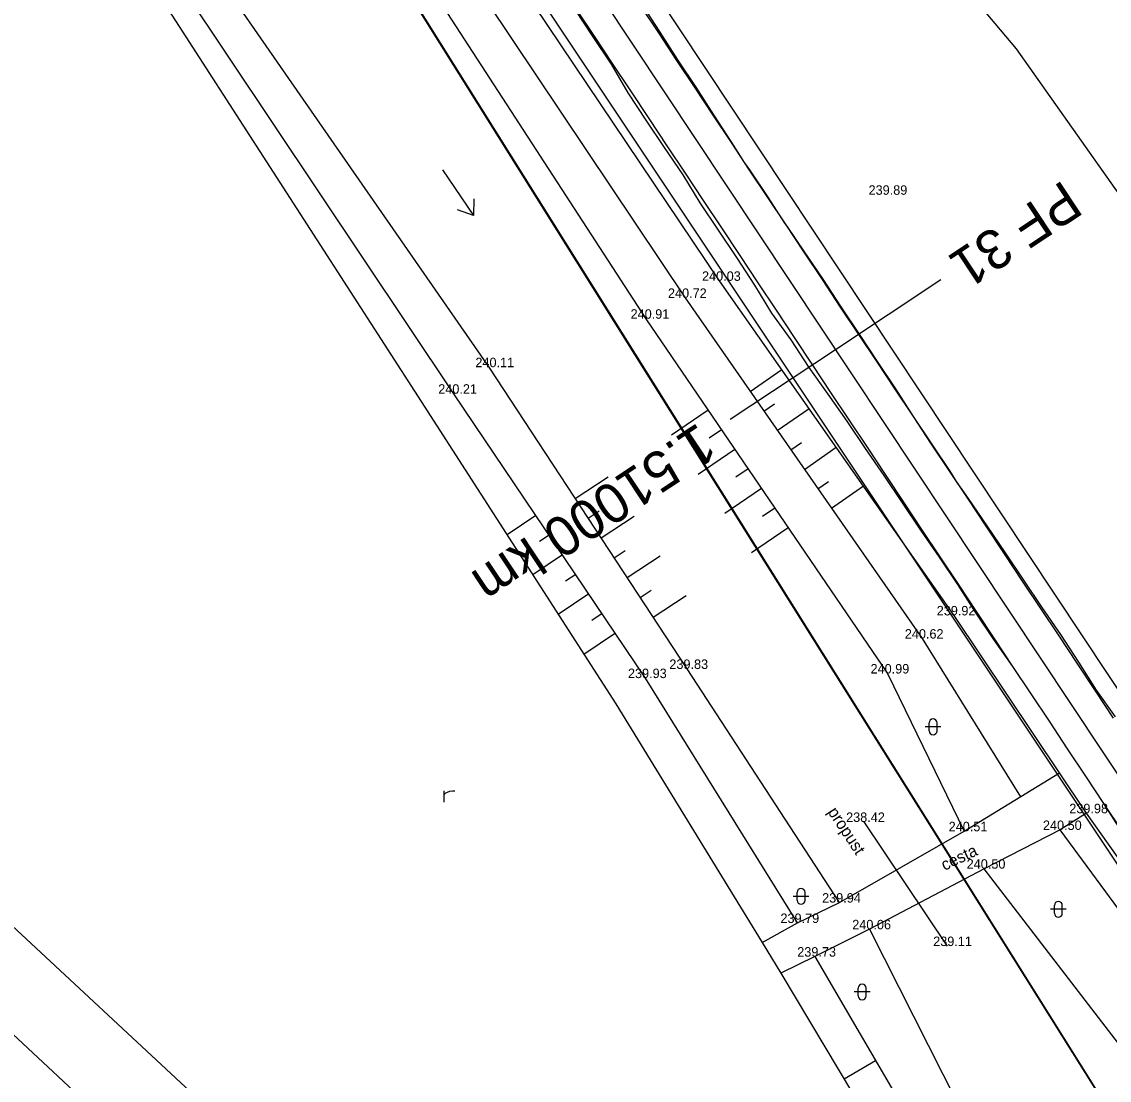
# Model space of a CAD drawing. Extents: x -555887 to -552101, y -1100251 to -1096546.
# Drawn here: x -555669.6 to -555600.7, y -1098746 to -1098679 of the extents above; entities that cross this region are included whole.
import ezdxf

# ---------------------------------------------------------------- set-up
doc = ezdxf.new("R2010")
doc.units = 0
for name, color, linetype in [('PARCELY_cesty', 7, 'Continuous'), ('PARCELY_VHO', 7, 'Continuous'), ('POLYGONY_SITUACE_PF', 7, 'Continuous'), ('POLYGONY_SITUACE_PF_POPISY', 7, 'Continuous'), ('POLYGONY_SITUACE_PO', 7, 'Continuous'), ('ram_VC1', 7, 'Continuous'), ('vrstevnice', 7, 'Continuous'), ('Výškopis', 7, 'Continuous'), ('ZSST', 7, 'Continuous'), ('zájem', 7, 'Continuous')]:
    doc.layers.add(name, color=color, linetype=linetype)

msp = doc.modelspace()

# ---------------------------------------------------------------- linework, layer by layer
at = {"layer": 'PARCELY_cesty'}
for points in [[(-555750.86, -1098506.27), (-555731.02, -1098536.03), (-555579.56, -1098763.26), (-555574.359, -1098768.083), (-555567.523, -1098773.632), (-555557.756, -1098780.668), (-555551.79, -1098781.79), (-555519.524, -1098802.113), (-555513.631, -1098805.205), (-555507.213, -1098807.372), (-555500.534, -1098808.504), (-555493.761, -1098808.573), (-555487.06, -1098807.578), (-555480.599, -1098805.544), (-555474.537, -1098802.52), (-555469.026, -1098798.582), (-555464.285, -1098793.91), (-555430.01, -1098754.35)], [(-555724.98, -1098533.23), (-555585.414, -1098743.408), (-555580.559, -1098750.089), (-555575.199, -1098756.288), (-555569.335, -1098762.012), (-555563.009, -1098767.221), (-555556.213, -1098771.913), (-555516.527, -1098796.91), (-555511.263, -1098799.672), (-555505.743, -1098801.535), (-555499.999, -1098802.509), (-555494.173, -1098802.569), (-555488.41, -1098801.713), (-555482.853, -1098799.963), (-555477.64, -1098797.362), (-555472.899, -1098793.975), (-555468.665, -1098789.803), (-555432.8, -1098748.4)]]:
    msp.add_lwpolyline(points, dxfattribs=at)
at = {"layer": 'PARCELY_VHO'}
msp.add_lwpolyline([(-555757.22, -1098510.28), (-555752.5, -1098508.06), (-555750.86, -1098506.27), (-555731.02, -1098536.03), (-555579.56, -1098763.26), (-555581.632, -1098777.843), (-555591.69, -1098762.26), (-555630.72, -1098700.04), (-555680.24, -1098620.98), (-555692.89, -1098600.93), (-555699.02, -1098592.11), (-555708.39, -1098577.04), (-555756.35, -1098525.17)], close=True, dxfattribs=at)
at = {"layer": 'POLYGONY_SITUACE_PF'}
for p, q in [((-555611.352, -1098695.308), (-555618.016, -1098699.734)), ((-555618.016, -1098699.734), (-555624.681, -1098704.159))]:
    msp.add_line(p, q, dxfattribs=at)
at = {"layer": 'POLYGONY_SITUACE_PO'}
for p, q in [((-555725.052, -1098538.542), (-555587.878, -1098745.121)), ((-555634.531, -1098678.19), (-555633.381, -1098679.927)), ((-555634.456, -1098678.14), (-555633.303, -1098679.875)), ((-555630.388, -1098677.939), (-555629.235, -1098679.675)), ((-555630.388, -1098677.939), (-555629.235, -1098679.675)), ((-555630.274, -1098677.864), (-555629.144, -1098679.614)), ((-555629.235, -1098679.675), (-555628.083, -1098681.41)), ((-555629.235, -1098679.675), (-555628.083, -1098681.41)), ((-555629.144, -1098679.614), (-555628.015, -1098681.365)), ((-555633.381, -1098679.927), (-555632.222, -1098681.658)), ((-555633.303, -1098679.875), (-555632.151, -1098681.611)), ((-555632.222, -1098681.658), (-555631.178, -1098683.466)), ((-555632.151, -1098681.611), (-555630.999, -1098683.346)), ((-555628.083, -1098681.41), (-555626.93, -1098683.146)), ((-555628.083, -1098681.41), (-555626.93, -1098683.146)), ((-555628.015, -1098681.365), (-555626.871, -1098683.107)), ((-555626.93, -1098683.146), (-555625.778, -1098684.881)), ((-555626.93, -1098683.146), (-555625.778, -1098684.881)), ((-555626.871, -1098683.107), (-555625.738, -1098684.855)), ((-555631.178, -1098683.466), (-555630.032, -1098685.205)), ((-555630.999, -1098683.346), (-555629.846, -1098685.082)), ((-555630.032, -1098685.205), (-555628.865, -1098686.931)), ((-555629.846, -1098685.082), (-555628.694, -1098686.818)), ((-555625.778, -1098684.881), (-555624.625, -1098686.617)), ((-555625.778, -1098684.881), (-555624.625, -1098686.617)), ((-555625.738, -1098684.855), (-555624.601, -1098686.601)), ((-555624.625, -1098686.617), (-555623.473, -1098688.352)), ((-555624.625, -1098686.617), (-555623.473, -1098688.352)), ((-555624.601, -1098686.601), (-555623.792, -1098687.872)), ((-555628.865, -1098686.931), (-555627.69, -1098688.652)), ((-555628.694, -1098686.818), (-555627.541, -1098688.553)), ((-555623.792, -1098687.872), (-555623.464, -1098688.346)), ((-555627.69, -1098688.652), (-555626.608, -1098690.434)), ((-555627.541, -1098688.553), (-555626.389, -1098690.289)), ((-555623.473, -1098688.352), (-555622.321, -1098690.088)), ((-555623.473, -1098688.352), (-555622.321, -1098690.088)), ((-555623.464, -1098688.346), (-555622.3, -1098690.074)), ((-555622.321, -1098690.088), (-555621.168, -1098691.824)), ((-555622.321, -1098690.088), (-555621.168, -1098691.824)), ((-555622.3, -1098690.074), (-555621.243, -1098691.711)), ((-555626.608, -1098690.434), (-555625.456, -1098692.17)), ((-555626.389, -1098690.289), (-555625.236, -1098692.024)), ((-555625.236, -1098692.024), (-555624.084, -1098693.76)), ((-555621.243, -1098691.711), (-555621.167, -1098691.823)), ((-555621.168, -1098691.824), (-555620.016, -1098693.559)), ((-555621.168, -1098691.824), (-555620.016, -1098693.559)), ((-555621.167, -1098691.823), (-555621.105, -1098691.919)), ((-555621.105, -1098691.919), (-555619.991, -1098693.543)), ((-555625.456, -1098692.17), (-555624.289, -1098693.896)), ((-555624.289, -1098693.896), (-555623.144, -1098695.637)), ((-555624.084, -1098693.76), (-555622.931, -1098695.495)), ((-555620.016, -1098693.559), (-555618.863, -1098695.295)), ((-555620.016, -1098693.559), (-555618.863, -1098695.295)), ((-555619.991, -1098693.543), (-555618.826, -1098695.27)), ((-555622.931, -1098695.495), (-555621.779, -1098697.231)), ((-555618.863, -1098695.295), (-555617.711, -1098697.03)), ((-555618.863, -1098695.295), (-555617.711, -1098697.03)), ((-555618.826, -1098695.27), (-555617.685, -1098697.013)), ((-555623.144, -1098695.637), (-555622.066, -1098697.422)), ((-555622.066, -1098697.422), (-555620.853, -1098699.116)), ((-555621.779, -1098697.231), (-555620.626, -1098698.966)), ((-555617.711, -1098697.03), (-555616.558, -1098698.766)), ((-555617.711, -1098697.03), (-555616.558, -1098698.766)), ((-555617.685, -1098697.013), (-555616.526, -1098698.744)), ((-555620.626, -1098698.966), (-555619.474, -1098700.702)), ((-555616.558, -1098698.766), (-555615.406, -1098700.501)), ((-555616.558, -1098698.766), (-555615.406, -1098700.501)), ((-555616.526, -1098698.744), (-555615.377, -1098700.482)), ((-555620.853, -1098699.116), (-555619.708, -1098700.858)), ((-555619.708, -1098700.858), (-555618.5, -1098702.556)), ((-555619.474, -1098700.702), (-555618.322, -1098702.437)), ((-555615.406, -1098700.501), (-555614.253, -1098702.237)), ((-555615.406, -1098700.501), (-555614.253, -1098702.237)), ((-555615.377, -1098700.482), (-555614.215, -1098702.211)), ((-555618.322, -1098702.437), (-555617.169, -1098704.173)), ((-555614.253, -1098702.237), (-555613.101, -1098703.972)), ((-555614.253, -1098702.237), (-555613.101, -1098703.972)), ((-555614.215, -1098702.211), (-555613.09, -1098703.965)), ((-555618.5, -1098702.556), (-555617.304, -1098704.263)), ((-555617.304, -1098704.263), (-555616.128, -1098705.982)), ((-555617.169, -1098704.173), (-555616.017, -1098705.909)), ((-555613.101, -1098703.972), (-555611.948, -1098705.708)), ((-555613.101, -1098703.972), (-555611.948, -1098705.708)), ((-555613.09, -1098703.965), (-555611.935, -1098705.699)), ((-555616.017, -1098705.909), (-555614.864, -1098707.644)), ((-555611.948, -1098705.708), (-555610.796, -1098707.444)), ((-555611.948, -1098705.708), (-555610.796, -1098707.444)), ((-555611.935, -1098705.699), (-555610.783, -1098707.435)), ((-555616.128, -1098705.982), (-555614.948, -1098707.7)), ((-555614.948, -1098707.7), (-555613.794, -1098709.434)), ((-555614.864, -1098707.644), (-555613.712, -1098709.38)), ((-555610.796, -1098707.444), (-555609.644, -1098709.179)), ((-555610.796, -1098707.444), (-555609.644, -1098709.179)), ((-555610.783, -1098707.435), (-555610.379, -1098708.072)), ((-555610.379, -1098708.072), (-555609.62, -1098709.163)), ((-555609.644, -1098709.179), (-555608.491, -1098710.915)), ((-555609.644, -1098709.179), (-555608.491, -1098710.915)), ((-555609.62, -1098709.163), (-555608.438, -1098710.88)), ((-555613.794, -1098709.434), (-555612.635, -1098711.165)), ((-555613.712, -1098709.38), (-555612.559, -1098711.115)), ((-555612.635, -1098711.165), (-555611.444, -1098712.875)), ((-555612.559, -1098711.115), (-555611.407, -1098712.851)), ((-555608.491, -1098710.915), (-555607.339, -1098712.65)), ((-555608.491, -1098710.915), (-555607.339, -1098712.65)), ((-555608.438, -1098710.88), (-555607.262, -1098712.599)), ((-555607.339, -1098712.65), (-555606.186, -1098714.386)), ((-555607.339, -1098712.65), (-555606.186, -1098714.386)), ((-555607.262, -1098712.599), (-555606.113, -1098714.337)), ((-555611.444, -1098712.875), (-555610.282, -1098714.605)), ((-555611.407, -1098712.851), (-555610.254, -1098714.586)), ((-555610.282, -1098714.605), (-555609.165, -1098716.364)), ((-555610.254, -1098714.586), (-555609.102, -1098716.322)), ((-555606.186, -1098714.386), (-555605.034, -1098716.121)), ((-555606.186, -1098714.386), (-555605.034, -1098716.121)), ((-555606.113, -1098714.337), (-555604.951, -1098716.066)), ((-555605.034, -1098716.121), (-555603.881, -1098717.857)), ((-555605.034, -1098716.121), (-555603.881, -1098717.857)), ((-555604.951, -1098716.066), (-555603.763, -1098717.778)), ((-555609.165, -1098716.364), (-555607.999, -1098718.09)), ((-555609.102, -1098716.322), (-555607.949, -1098718.057)), ((-555607.999, -1098718.09), (-555606.797, -1098719.793)), ((-555607.949, -1098718.057), (-555606.797, -1098719.793)), ((-555603.881, -1098717.857), (-555602.729, -1098719.592)), ((-555603.881, -1098717.857), (-555602.729, -1098719.592)), ((-555603.763, -1098717.778), (-555602.627, -1098719.525)), ((-555602.729, -1098719.592), (-555601.576, -1098721.328)), ((-555602.729, -1098719.592), (-555601.576, -1098721.328)), ((-555602.627, -1098719.525), (-555601.517, -1098721.288)), ((-555606.797, -1098719.793), (-555605.645, -1098721.528)), ((-555606.797, -1098719.793), (-555606.797, -1098719.793)), ((-555606.797, -1098719.793), (-555605.645, -1098721.528)), ((-555605.645, -1098721.528), (-555604.492, -1098723.264)), ((-555605.645, -1098721.528), (-555604.492, -1098723.264)), ((-555601.576, -1098721.328), (-555600.424, -1098723.063)), ((-555601.576, -1098721.328), (-555600.424, -1098723.063)), ((-555601.517, -1098721.288), (-555600.297, -1098722.979)), ((-555604.492, -1098723.264), (-555603.34, -1098725)), ((-555604.492, -1098723.264), (-555603.34, -1098725)), ((-555603.34, -1098725), (-555602.187, -1098726.735)), ((-555603.34, -1098725), (-555602.187, -1098726.735)), ((-555602.187, -1098726.735), (-555601.035, -1098728.471)), ((-555602.187, -1098726.735), (-555601.035, -1098728.471)), ((-555601.035, -1098728.471), (-555599.882, -1098730.206)), ((-555601.035, -1098728.471), (-555601.035, -1098728.471)), ((-555601.035, -1098728.471), (-555599.92, -1098730.231))]:
    msp.add_line(p, q, dxfattribs=at)
at = {"layer": 'ram_VC1'}
for points in [[(-554540.883, -1097849.107), (-554911.618, -1097504.634), (-555880.616, -1098547.506), (-555509.881, -1098891.979)], [(-554547.95, -1097849.366), (-554911.358, -1097511.7), (-555873.55, -1098547.246), (-555510.141, -1098884.912)]]:
    msp.add_lwpolyline(points, close=True, dxfattribs=at)
for points in [[(-554540.883, -1097849.107), (-554911.618, -1097504.634), (-555880.616, -1098547.506), (-555509.881, -1098891.979), (-554540.883, -1097849.107)], [(-555510.141, -1098884.912), (-555873.55, -1098547.246), (-554911.358, -1097511.7), (-554547.95, -1097849.366), (-555510.141, -1098884.912)]]:
    msp.add_lwpolyline(points, dxfattribs=at)
at = {"layer": 'vrstevnice'}
for points in [[(-555678.458, -1098878.537), (-555667.931, -1098877.99), (-555649.403, -1098864.653), (-555636.297, -1098849.734), (-555609.408, -1098826.452), (-555591.333, -1098811.082), (-555575.249, -1098799.18), (-555569.909, -1098789.63), (-555567.949, -1098780.08), (-555568.369, -1098765.76), (-555570.189, -1098751.72), (-555572.439, -1098742.73), (-555578.059, -1098728.41), (-555588.029, -1098709.31), (-555596.449, -1098694.99), (-555606.559, -1098680.67), (-555643.909, -1098636.3)], [(-555667.931, -1098877.99), (-555649.403, -1098864.653), (-555636.297, -1098849.734), (-555609.408, -1098826.452), (-555591.333, -1098811.082), (-555575.249, -1098799.18), (-555569.909, -1098789.63), (-555567.949, -1098780.08), (-555568.369, -1098765.76), (-555570.189, -1098751.72), (-555572.439, -1098742.73), (-555578.059, -1098728.41), (-555588.029, -1098709.31), (-555596.449, -1098694.99), (-555606.559, -1098680.67), (-555643.909, -1098636.3)]]:
    msp.add_lwpolyline(points, dxfattribs=at)
at = {"layer": 'ZSST'}
for p, q in [((-555642.908, -1098688.339), (-555640.945, -1098691.236)), ((-555640.918, -1098690.169), (-555640.945, -1098691.236)), ((-555640.945, -1098691.236), (-555641.947, -1098690.865)), ((-555623.413, -1098702.383), (-555621.414, -1098700.993)), ((-555622.557, -1098703.615), (-555621.889, -1098703.15)), ((-555626.074, -1098703.565), (-555628.41, -1098705.155)), ((-555621.7, -1098704.846), (-555619.691, -1098703.448)), ((-555625.23, -1098704.805), (-555626.008, -1098705.334)), ((-555620.844, -1098706.077), (-555620.173, -1098705.611)), ((-555619.987, -1098707.309), (-555617.968, -1098705.904)), ((-555624.386, -1098706.045), (-555626.722, -1098707.635)), ((-555623.542, -1098707.284), (-555624.319, -1098707.814)), ((-555634.499, -1098709.146), (-555632.41, -1098707.775)), ((-555622.697, -1098708.524), (-555625.033, -1098710.115)), ((-555619.131, -1098708.54), (-555618.456, -1098708.071)), ((-555618.274, -1098709.772), (-555616.244, -1098708.36)), ((-555633.676, -1098710.4), (-555632.981, -1098709.944)), ((-555621.853, -1098709.764), (-555622.631, -1098710.294)), ((-555636.984, -1098710.228), (-555638.818, -1098711.464)), ((-555632.854, -1098711.654), (-555630.764, -1098710.283)), ((-555621.009, -1098711.004), (-555623.345, -1098712.594)), ((-555636.146, -1098711.472), (-555636.765, -1098711.889)), ((-555635.307, -1098712.716), (-555637.194, -1098713.988)), ((-555632.031, -1098712.909), (-555631.335, -1098712.452)), ((-555631.208, -1098714.163), (-555629.118, -1098712.791)), ((-555634.469, -1098713.96), (-555635.106, -1098714.389)), ((-555633.631, -1098715.203), (-555635.571, -1098716.511)), ((-555630.385, -1098715.417), (-555629.689, -1098714.96)), ((-555629.562, -1098716.671), (-555627.472, -1098715.3)), ((-555632.792, -1098716.447), (-555633.447, -1098716.889)), ((-555631.954, -1098717.691), (-555633.947, -1098719.035)), ((-555612.53, -1098718.03), (-555606.303, -1098728.048)), ((-555611.336, -1098723.62), (-555612.336, -1098723.62)), ((-555612.086, -1098723.87), (-555612.086, -1098723.37)), ((-555611.586, -1098723.87), (-555611.586, -1098723.37)), ((-555616.22, -1098729.64), (-555610.94, -1098737.5)), ((-555620.446, -1098734.603), (-555620.446, -1098734.103)), ((-555619.946, -1098734.603), (-555619.946, -1098734.103)), ((-555619.696, -1098734.353), (-555620.696, -1098734.353)), ((-555603.401, -1098735.172), (-555604.401, -1098735.172)), ((-555604.151, -1098735.422), (-555604.151, -1098734.922)), ((-555603.651, -1098735.422), (-555603.651, -1098734.922)), ((-555616.577, -1098740.657), (-555616.577, -1098740.157)), ((-555616.077, -1098740.657), (-555616.077, -1098740.157)), ((-555615.827, -1098740.407), (-555616.827, -1098740.407)), ((-555615.478, -1098744.771), (-555617.466, -1098745.932))]:
    msp.add_line(p, q, dxfattribs=at)
for points in [[(-555583.09, -1098783.14), (-555578.35, -1098765.76), (-555579.94, -1098761.61), (-555586.95, -1098750.47), (-555602.11, -1098729.09), (-555610.49, -1098716.56), (-555625.36, -1098695.37), (-555647.98, -1098661.72), (-555663.92, -1098637.15), (-555690.5, -1098596.36), (-555718.88, -1098552.89), (-555735.07, -1098529.28), (-555745.86, -1098513.94), (-555753.49, -1098503.56), (-555763.78, -1098488.05)], [(-555765.1, -1098488.39), (-555754.67, -1098504.46), (-555748.03, -1098514.96), (-555736.93, -1098530.79), (-555721.96, -1098554.3), (-555693.93, -1098598.39), (-555667.96, -1098639.29), (-555651.43, -1098664.81), (-555630.02, -1098697.77), (-555614.72, -1098720.24), (-555609.86, -1098730.23)], [(-555617.77, -1098734.75), (-555627.41, -1098719.95), (-555639.95, -1098700.84), (-555660.67, -1098670.94), (-555678.55, -1098642.93), (-555704.33, -1098601.88), (-555725.48, -1098569.85), (-555739.78, -1098547.64), (-555754.34, -1098524.63), (-555764.42, -1098508.62), (-555772.49, -1098496.01)], [(-555766.58, -1098509.42), (-555756.32, -1098525.39), (-555741.52, -1098549.45), (-555728.2, -1098570.55), (-555706.33, -1098606.15), (-555681.47, -1098645.41), (-555663.01, -1098673.95), (-555644.25, -1098703.02), (-555631.93, -1098722.17), (-555622.65, -1098737.28), (-555621.48, -1098739.22), (-555612.33, -1098754.52), (-555607.3, -1098763.01), (-555604.17, -1098771.23), (-555603.68, -1098780.04), (-555606.1, -1098787.97), (-555610.86, -1098796.54)], [(-555745.86, -1098513.94), (-555736.03, -1098529.93), (-555720.77, -1098553.38), (-555692.4, -1098597.22), (-555666.55, -1098637.59), (-555649.49, -1098663.65), (-555627.54, -1098696.45), (-555612.53, -1098718.03)], [(-555620.42, -1098736.04), (-555630.04, -1098720.53), (-555642.18, -1098702.52), (-555662.18, -1098672.59), (-555680.21, -1098644.32), (-555705.76, -1098604.36), (-555726.96, -1098570.26), (-555741.52, -1098549.45)], [(-555622.65, -1098737.28), (-555620.42, -1098736.04), (-555617.77, -1098734.75), (-555609.86, -1098730.23), (-555603.824, -1098726.527)], [(-555642.793, -1098728.398), (-555642.793, -1098727.666)], [(-555642.793, -1098727.902), (-555642.691, -1098727.807), (-555642.588, -1098727.744), (-555642.431, -1098727.697), (-555642.281, -1098727.674), (-555642.124, -1098727.666)], [(-555602.11, -1098729.09), (-555603.78, -1098730.15), (-555608.61, -1098732.6), (-555615.87, -1098736.44), (-555619.33, -1098738.17), (-555621.48, -1098739.22)], [(-555597.41, -1098802.89), (-555591.55, -1098792.17), (-555588.34, -1098782.12), (-555587.08, -1098768.67), (-555587.87, -1098760.95), (-555588.33, -1098751.12), (-555603.78, -1098730.15)], [(-555599.42, -1098802.22), (-555594.19, -1098791.75), (-555591.22, -1098781.38), (-555590.79, -1098768.58), (-555592.18, -1098757.93), (-555594.54, -1098750.89), (-555608.61, -1098732.6)], [(-555615.87, -1098736.44), (-555608.44, -1098751.13), (-555603.12, -1098761.01), (-555600.43, -1098768.21), (-555600.11, -1098776.52), (-555602.21, -1098787.3), (-555607.64, -1098798.16)], [(-555619.33, -1098738.17), (-555610.57, -1098753.18), (-555607.3, -1098763.01)]]:
    msp.add_lwpolyline(points, dxfattribs=at)
for centre, start, end in [((-555611.836, -1098723.37), 0, 180), ((-555611.836, -1098723.87), 180, 0), ((-555620.196, -1098734.103), 0, 180), ((-555620.196, -1098734.603), 180, 0), ((-555603.901, -1098734.922), 0, 180), ((-555603.901, -1098735.422), 180, 0), ((-555616.327, -1098740.157), 0, 180), ((-555616.327, -1098740.657), 180, 0)]:
    msp.add_arc(centre, 0.25, start, end, dxfattribs=at)
at = {"layer": 'zájem'}
for points in [[(-555493.09, -1098225.57), (-555626.26, -1098371.34), (-555629.84, -1098374.5), (-555752.5, -1098508.06), (-555757.22, -1098510.28), (-555756.35, -1098525.17), (-555708.39, -1098577.04), (-555699.02, -1098592.11), (-555692.89, -1098600.93), (-555680.24, -1098620.98), (-555630.69, -1098700.04), (-555591.69, -1098762.26), (-555552.95, -1098822.28), (-555538.97, -1098843.94), (-555527.81, -1098868.73), (-555518, -1098858.71), (-555456.8, -1098789.9), (-555379.7, -1098701.24)], [(-555379.7, -1098701.24), (-555456.8, -1098789.9), (-555518, -1098858.71), (-555527.81, -1098868.73), (-555538.97, -1098843.94), (-555552.95, -1098822.28), (-555591.69, -1098762.26), (-555630.69, -1098700.04), (-555680.24, -1098620.98), (-555692.89, -1098600.93), (-555699.02, -1098592.11), (-555708.39, -1098577.04), (-555756.35, -1098525.17), (-555757.22, -1098510.28), (-555752.5, -1098508.06), (-555629.84, -1098374.5), (-555626.26, -1098371.34), (-555493.09, -1098225.57)]]:
    msp.add_lwpolyline(points, dxfattribs=at)

# ---------------------------------------------------------------- texts
at = {"layer": 'POLYGONY_SITUACE_PF_POPISY'}
for s, p in [('PF 31', (-555603.574, -1098688.944)), ('1.51000 km', (-555626.694, -1098704.296))]:
    msp.add_text(s, height=2.5, rotation=213.58538, dxfattribs=at).set_placement(p)
at = {"layer": 'Výškopis'}
for s, p in [('239.89', (-555615.922, -1098689.92)), ('240.03', (-555626.47, -1098695.37)), ('240.72', (-555628.626, -1098696.45)), ('240.91', (-555630.994, -1098697.77)), ('240.11', (-555640.822, -1098700.84)), ('240.21', (-555643.176, -1098702.52)), ('239.92', (-555611.606, -1098716.56)), ('240.62', (-555613.628, -1098718.03)), ('239.83', (-555628.538, -1098719.95)), ('240.99', (-555615.797, -1098720.24)), ('239.93', (-555631.16, -1098720.53)), ('239.98', (-555603.21, -1098729.09)), ('238.42', (-555617.344, -1098729.64)), ('240.51', (-555610.848, -1098730.23)), ('240.50', (-555604.878, -1098730.15)), ('240.50', (-555609.708, -1098732.6)), ('239.94', (-555618.864, -1098734.75)), ('239.79', (-555621.503, -1098736.04)), ('240.06', (-555616.955, -1098736.44)), ('239.11', (-555611.83, -1098737.5)), ('239.73', (-555620.438, -1098738.17))]:
    msp.add_text(s, height=0.6, dxfattribs=at).set_placement(p)
at = {"layer": 'ZSST'}
for s, rotation, p in [('propust ', 303.26656, (-555618.537, -1098728.996)), ('cesta', 25.61121, (-555611.11, -1098732.744))]:
    msp.add_text(s, height=0.75, rotation=rotation, dxfattribs=at).set_placement(p)

doc.saveas('drawing.dxf')
